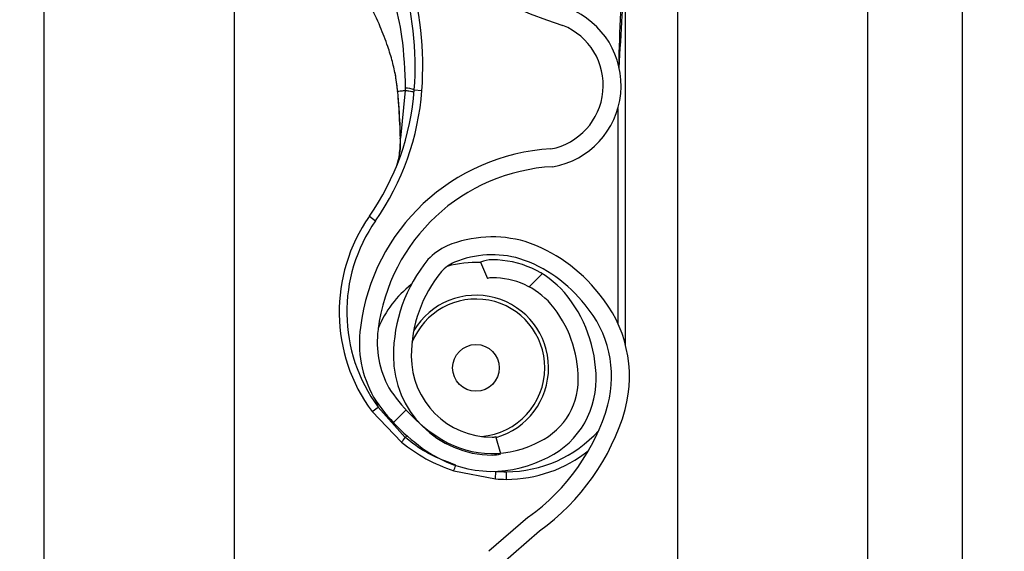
# Model space of a CAD drawing. Header units: inches. Extents: x 170 to 284, y 215 to 248.
# Tile 738 of 1056: x 235.429 to 235.5621, y 220.2492 to 220.321. Entities that reach past the tile are written whole.
import ezdxf

# ---------------------------------------------------------------- set-up
doc = ezdxf.new("R2010")
doc.units = ezdxf.units.IN
doc.header["$LTSCALE"] = 0.25
doc.header["$MEASUREMENT"] = 0
doc.layers.add('ANNOTATIONS', color=1, linetype='Continuous')
doc.layers.add('RH FRONT OF HOOD', color=7, linetype='Continuous')
doc.styles.add('ARIAL', font='arial.ttf', dxfattribs={"height": 0.09375})
doc.dimstyles.new('STANDARD$0', dxfattribs={"dimtxt": 0.09375, "dimasz": 0.09375, "dimexe": 0.03125, "dimexo": 0.046875, "dimgap": 0.09, "dimtad": 0, "dimtih": 1, "dimtoh": 1, "dimdec": 4, "dimzin": 0, "dimdsep": 46, "dimtxsty": 'ARIAL', "dimcen": 0.09, "dimadec": 0, "dimazin": 0, "dimtfac": 1, "dimtdec": 4, "dimtofl": 0, "dimtmove": 0, "dimatfit": 1, "dimfxl": 1, "dimtolj": 1, "dimtzin": 0, "dimarcsym": 0})

# ---------------------------------------------------------------- blocks, each defined once
blk = doc.blocks.new('*D85')
at = {"layer": 'ANNOTATIONS', "color": 0, "lineweight": -2, "transparency": 16777216}
for p, q in [((235.475871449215, 224.1544254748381), (236.9163148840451, 224.1544254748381)), ((236.8850648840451, 224.0606754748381), (236.8850648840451, 222.3404997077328)), ((236.8850648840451, 220.1854637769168), (236.8850648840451, 221.9056395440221)), ((236.1545398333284, 220.0917137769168), (236.9163148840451, 220.0917137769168))]:
    blk.add_line(p, q, dxfattribs=at)
at = {"layer": 'ANNOTATIONS', "color": 0, "transparency": 16777216}
for points in [[(236.8694398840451, 224.0606754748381), (236.9006898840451, 224.0606754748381), (236.8850648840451, 224.1544254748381)], [(236.8694398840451, 220.1854637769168), (236.9006898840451, 220.1854637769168), (236.8850648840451, 220.0917137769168)]]:
    blk.add_solid(points, dxfattribs=at)
at = {"layer": 'defpoints', "color": 0, "transparency": 16777216}
for p in [(235.428996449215, 224.1544254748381), (236.1076648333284, 220.0917137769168), (236.8850648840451, 220.0917137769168)]:
    blk.add_point(p, dxfattribs=at)
at = {"layer": 'ANNOTATIONS', "color": 0, "transparency": 16777216, "insert": (236.8850648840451, 222.1230696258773), "char_height": 0.09375, "attachment_point": 5, "style": 'ARIAL'}
blk.add_mtext('\\A1;OPENING\\PHEIGHT', dxfattribs=at)

msp = doc.modelspace()

# ---------------------------------------------------------------- hatches: boundary and pattern name
at = {"layer": 'RH FRONT OF HOOD'}
h = msp.add_hatch(dxfattribs=at)
h.set_pattern_fill('ANSI31', color=256, scale=0.34241245, angle=2.8e-322, style=0)
h.set_pattern_definition([(45, (225.4196035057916, 218.4993357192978), (-0.03026527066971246, 0.03026527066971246), [])])
edge = h.paths.add_edge_path(flags=0)
edge.add_arc((235.4928707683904, 220.2844270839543), 0.001712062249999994, 450.0000000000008, 472.2104203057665)
edge.add_line((235.4922235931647, 220.2860121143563), (235.4913110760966, 220.288247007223))
edge.add_arc((235.4928707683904, 220.2844270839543), 0.004126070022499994, 450, 472.2104203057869, ccw=False)
edge.add_arc((235.4928707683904, 220.2755243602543), 0.01302879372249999, 401.47616737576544, 450, ccw=False)
edge.add_arc((235.4886248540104, 220.2723741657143), 0.01830194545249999, 359.99999999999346, 400.061373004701, ccw=False)
edge.add_arc((235.4951649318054, 220.2723741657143), 0.01176186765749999, 292.1408576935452, 359.99999999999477, ccw=False)
edge.add_arc((235.4928707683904, 220.2756270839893), 0.01566536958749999, 235.2570680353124, 295.4307998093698, ccw=False)
edge.add_arc((235.4981096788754, 220.2837422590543), 0.02532140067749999, 212.8542481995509, 235.9809333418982, ccw=False)
edge.add_arc((235.4899602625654, 220.2773733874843), 0.01504902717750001, 172.1557183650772, 209.3146496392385, ccw=False)
edge.add_arc((235.5023898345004, 220.2760379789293), 0.02754708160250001, 453.3085031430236, 532.9325737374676, ccw=False)
edge.add_arc((235.4991369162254, 220.3121282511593), 0.008748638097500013, 280.9586189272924, 427.9414322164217)
edge.add_arc((235.5189966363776, 220.3744815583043), 0.05672062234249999, 179.5706357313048, 253.0098997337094, ccw=False)
edge.add_arc((235.6773283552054, 220.3756800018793), 0.2150521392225, 163.4260275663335, 180.2060536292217, ccw=False)
edge.add_arc((235.4985548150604, 220.4278294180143), 0.02884824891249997, 465.1588434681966, 521.4137567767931, ccw=False)
edge.add_arc((235.4812287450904, 220.4823757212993), 0.0284373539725, 290.1205938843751, 343.7190675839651)
edge.add_arc((235.4940692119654, 220.4781982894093), 0.01494630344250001, 345.2914408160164, 400.5471921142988)
edge.add_arc((235.4906450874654, 220.4763835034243), 0.0187470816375, 397.957874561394, 431.4396159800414)
edge.add_arc((235.4928707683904, 220.4812115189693), 0.0134739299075, 433.8775574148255, 472.2736457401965)
edge.add_arc((235.4903026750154, 220.4882309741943), 0.006011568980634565, 474.9825325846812, 495.7175736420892)
edge.add_arc((235.5000956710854, 220.4809718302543), 0.01816498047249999, 500.8992600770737, 539.999999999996)
edge.add_arc((235.4928707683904, 220.4809718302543), 0.01094007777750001, 539.9999999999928, 629.9999999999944)
edge.add_arc((235.4928707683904, 220.4718979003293), 0.001866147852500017, 269.9999999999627, 285.6422464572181)
edge.add_line((235.4933739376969, 220.4701008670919), (235.4940248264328, 220.4677762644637))
edge.add_arc((235.4928707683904, 220.4718979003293), 0.004280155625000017, 269.9999999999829, 285.642246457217, ccw=False)
edge.add_arc((235.4928707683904, 220.4809718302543), 0.01335408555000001, 179.9999999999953, 269.999999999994, ccw=False)
edge.add_arc((235.5000956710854, 220.4809718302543), 0.020578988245, 500.61135831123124, 539.9999999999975, ccw=False)
edge.add_arc((235.4903026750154, 220.4882309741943), 0.008425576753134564, 474.5776671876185, 496.4997109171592, ccw=False)
edge.add_arc((235.4928707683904, 220.4812115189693), 0.01588793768, 433.69030225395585, 472.47058069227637, ccw=False)
edge.add_arc((235.4906450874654, 220.4763835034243), 0.02116108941, 398.1045307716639, 431.5771717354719, ccw=False)
edge.add_arc((235.4940692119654, 220.4781982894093), 0.01736031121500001, 345.18024813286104, 400.3658533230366, ccw=False)
edge.add_arc((235.4812287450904, 220.4823757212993), 0.030851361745, 289.91815728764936, 343.77953759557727, ccw=False)
edge.add_arc((235.4985548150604, 220.4278294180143), 0.02643424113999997, 464.9417095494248, 521.3236131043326)
edge.add_arc((235.6773283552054, 220.3756800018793), 0.21263813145, 523.4376684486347, 540.2096895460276)
edge.add_arc((235.5189966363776, 220.3744815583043), 0.05430661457, 539.5566266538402, 613.1145348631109)
edge.add_arc((235.4991369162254, 220.3121282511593), 0.01116264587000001, 280.0610388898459, 428.5290871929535, ccw=False)
edge.add_arc((235.5023898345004, 220.2760379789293), 0.02513307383, 452.9714001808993, 532.9706577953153)
edge.add_arc((235.4899602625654, 220.2773733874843), 0.01263501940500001, 532.0830472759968, 568.9826967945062)
edge.add_arc((235.4981096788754, 220.2837422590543), 0.022907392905, 213.0443063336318, 236.0197152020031)
edge.add_arc((235.4928707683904, 220.2756270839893), 0.01325136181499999, 235.1922404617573, 295.7352497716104)
edge.add_arc((235.4951649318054, 220.2723741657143), 0.009347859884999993, 291.7225241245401, 359.9999999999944)
edge.add_arc((235.4886248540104, 220.2723741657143), 0.01588793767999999, 359.9999999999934, 399.952178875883)
edge.add_arc((235.4928707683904, 220.2755243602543), 0.01061478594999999, 401.6345013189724, 450.0000000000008)
h = msp.add_hatch(dxfattribs=at)
h.set_pattern_fill('ANSI32', color=256, scale=0.34241245, angle=2.8e-322, style=0)
h.set_pattern_definition([(45, (225.4196035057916, 218.4993357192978), (-0.09079581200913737, 0.09079581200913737), []), (45, (225.4801340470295, 218.4993357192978), (-0.09079581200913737, 0.09079581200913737), [])])
edge = h.paths.add_edge_path(flags=0)
edge.add_arc((235.4928707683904, 220.2757640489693), 0.01588793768, 433.69030225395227, 472.4705806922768, ccw=False)
edge.add_arc((235.4906450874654, 220.2709360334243), 0.02116108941, 398.1045307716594, 431.5771717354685, ccw=False)
edge.add_arc((235.4940692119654, 220.2727508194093), 0.01736031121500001, 345.18024813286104, 400.3658533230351, ccw=False)
edge.add_arc((235.4812287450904, 220.2769282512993), 0.030851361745, 305.83030380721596, 343.77953759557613, ccw=False)
edge.add_line((235.4992887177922, 220.2519153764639), (235.4940036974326, 220.2473327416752))
edge.add_arc((235.4993770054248, 220.241135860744), 0.008202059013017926, 490.9285193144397, 540.0000000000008)
edge.add_line((235.4911749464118, 220.241135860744), (235.4911749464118, 220.1328032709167))
edge.add_line((235.4911749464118, 220.1328032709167), (235.4887549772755, 220.1328032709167))
edge.add_line((235.4887549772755, 220.1328032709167), (235.4887549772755, 220.241135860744))
edge.add_arc((235.4993770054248, 220.241135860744), 0.01062202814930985, 490.9285193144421, 540, ccw=False)
edge.add_line((235.4924183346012, 220.2491610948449), (235.4977033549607, 220.2537437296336))
edge.add_line((235.4977033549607, 220.2537437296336), (235.4978013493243, 220.2538191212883))
edge.add_arc((235.4812287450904, 220.2769282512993), 0.0284373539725, 305.6460216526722, 343.7190675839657)
edge.add_arc((235.4940692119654, 220.2727508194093), 0.01494630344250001, 345.2914408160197, 400.5471921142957)
edge.add_arc((235.4906450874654, 220.2709360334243), 0.0187470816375, 397.9578745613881, 431.4396159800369)
edge.add_arc((235.4928707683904, 220.2757640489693), 0.0134739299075, 433.8775574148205, 472.2736457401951)
edge.add_arc((235.4903026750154, 220.2827835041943), 0.006011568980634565, 474.9825325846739, 495.7175736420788)
edge.add_arc((235.5000956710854, 220.2755243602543), 0.01816498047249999, 500.8992600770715, 540.0000000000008)
edge.add_arc((235.4928707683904, 220.2755243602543), 0.01094007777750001, 180, 270)
edge.add_arc((235.4928707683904, 220.2664504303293), 0.001866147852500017, 270, 285.642246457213)
edge.add_line((235.4933739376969, 220.2646533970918), (235.4940248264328, 220.2623287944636))
edge.add_arc((235.4928707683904, 220.2664504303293), 0.004280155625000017, 269.9999999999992, 285.6422464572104, ccw=False)
edge.add_arc((235.4928707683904, 220.2755243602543), 0.01335408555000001, 179.9999999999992, 269.9999999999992, ccw=False)
edge.add_arc((235.5000956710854, 220.2755243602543), 0.020578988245, 500.6113583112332, 540, ccw=False)
edge.add_arc((235.4903026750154, 220.2827835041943), 0.008425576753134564, 474.5776671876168, 496.4997109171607, ccw=False)

# ---------------------------------------------------------------- linework, layer by layer
for p, q in [((235.5564384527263, 220.1392235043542), (235.5564384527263, 224.3919861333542)), ((235.5179170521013, 224.3444764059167), (235.5179170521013, 220.1798849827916)), ((235.5435979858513, 224.3444764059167), (235.5435979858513, 220.1392235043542)), ((235.5564384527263, 220.1392235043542), (235.5564384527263, 224.3444764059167)), ((235.4323139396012, 220.1392235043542), (235.4323139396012, 224.2497177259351)), ((235.4579948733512, 220.3691104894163), (235.4579948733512, 220.1392235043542)), ((235.5108807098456, 220.2770814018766), (235.5108807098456, 220.3295036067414)), ((235.4797133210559, 220.3138543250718), (235.4800781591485, 220.3112752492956)), ((235.4823430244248, 220.3115182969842), (235.4833674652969, 220.311442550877)), ((235.4801201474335, 220.3111229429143), (235.4801061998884, 220.3112902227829)), ((235.4811213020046, 220.3114191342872), (235.480471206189, 220.3049851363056)), ((235.5098534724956, 220.3090041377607), (235.5098534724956, 220.2799783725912)), ((235.476262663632, 220.2944301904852), (235.4771046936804, 220.293841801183)), ((235.4913110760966, 220.288247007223), (235.4922235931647, 220.2860121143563)), ((235.4771110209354, 220.269592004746), (235.4774520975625, 220.2686466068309)), ((235.4766266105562, 220.2680352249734), (235.4774520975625, 220.2686466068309)), ((235.4766266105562, 220.2680352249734), (235.4806049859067, 220.2638905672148)), ((235.4811113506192, 220.2645544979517), (235.4774520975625, 220.2686466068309)), ((235.4811113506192, 220.2645544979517), (235.4813350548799, 220.2647742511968)), ((235.4940248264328, 220.2623287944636), (235.4933739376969, 220.2646533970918)), ((235.4876723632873, 220.2600356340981), (235.4933109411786, 220.2589346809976)), ((235.4933109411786, 220.2589346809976), (235.4933780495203, 220.2599597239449)), ((235.4947873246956, 220.2588864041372), (235.4947873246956, 220.2599136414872)), ((235.4977033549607, 220.2537437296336), (235.4924183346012, 220.2491610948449)), ((235.4978013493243, 220.2538191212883), (235.4977033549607, 220.2537437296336)), ((235.4940036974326, 220.2473327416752), (235.4992887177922, 220.2519153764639))]:
    msp.add_line(p, q, dxfattribs=at)
at = {"layer": 'RH FRONT OF HOOD', "flags": 128}
msp.add_lwpolyline([(235.4804376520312, 220.3049164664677), (235.4804098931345, 220.3049240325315), (235.4803908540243, 220.3049323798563), (235.4803810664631, 220.3049412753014), (235.4803808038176, 220.3049504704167), (235.4803900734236, 220.3049597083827), (235.4804086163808, 220.3049687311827), (235.4804359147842, 220.30497728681), (235.480471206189, 220.3049851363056)], dxfattribs=at)
at = {"layer": 'RH FRONT OF HOOD'}
msp.add_circle((235.4906783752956, 220.2739525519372), 0.00315523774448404, dxfattribs=at)
for centre, radius, start, end in [((235.5189966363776, 220.3744815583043), 0.05672062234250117, 179.5706357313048, 253.009899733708), ((235.4393165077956, 220.3146996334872), 0.04417120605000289, 355.7713036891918, 16.94846748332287), ((235.4393165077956, 220.3146996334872), 0.04314396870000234, 355.771303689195, 16.94846748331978), ((235.4991369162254, 220.3121282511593), 0.01116264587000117, 280.0610388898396, 68.52908719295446), ((235.4991369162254, 220.3121282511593), 0.008748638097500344, 280.9586189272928, 67.94143221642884), ((235.448194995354, 220.3140431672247), 0.03424124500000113, 325.0551237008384, 355.771303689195), ((235.4810641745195, 220.3082593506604), 0.003500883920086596, 68.57435782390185, 89.04261803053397), ((235.448194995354, 220.3140431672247), 0.03526848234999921, 325.055123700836, 355.7713036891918), ((235.4801298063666, 220.3109451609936), 0.0001780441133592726, 93.10983558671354, 110.0707638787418), ((235.4800831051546, 220.3111422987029), 3.319259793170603e-05, 244.288931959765, 282.2874080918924), ((235.5023898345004, 220.2760379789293), 0.02754708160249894, 93.3085031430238, 172.9325737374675), ((235.5023898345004, 220.2760379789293), 0.02513307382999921, 92.9714001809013, 172.9706577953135), ((235.4947873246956, 220.2814856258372), 0.02259922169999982, 145.0551237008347, 216.5248216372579), ((235.4947873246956, 220.2814856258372), 0.02157198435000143, 145.0551237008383, 216.5248216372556), ((235.4928707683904, 220.2757640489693), 0.01588793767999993, 73.69030225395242, 112.4705806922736), ((235.4903026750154, 220.2827835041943), 0.008425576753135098, 114.5776671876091, 136.4997109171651), ((235.4906450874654, 220.2709360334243), 0.02116108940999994, 38.10453077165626, 71.57717173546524), ((235.4928707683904, 220.2757640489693), 0.01347392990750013, 73.87755741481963, 112.2736457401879), ((235.5000956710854, 220.2755243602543), 0.02057898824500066, 140.6113583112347, 180), ((235.4903026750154, 220.2827835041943), 0.006011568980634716, 114.9825325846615, 135.7175736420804), ((235.4906783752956, 220.2739525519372), 0.0142508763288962, 87.35889654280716, 105.8277214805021), ((235.4928707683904, 220.2844270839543), 0.00412607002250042, 90, 112.2104203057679), ((235.4928707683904, 220.2755243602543), 0.01302879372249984, 41.47616737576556, 90), ((235.4906450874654, 220.2709360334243), 0.01874708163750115, 37.957874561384, 71.43961598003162), ((235.5000956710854, 220.2755243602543), 0.01816498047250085, 140.8992600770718, 180), ((235.4906783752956, 220.2739525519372), 0.01425087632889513, 127.8333931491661, 157.9527497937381), ((235.4928707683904, 220.2844270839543), 0.001712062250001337, 90, 112.2104203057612), ((235.4928707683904, 220.2755243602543), 0.01061478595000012, 41.63450131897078, 90), ((235.4906783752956, 220.2739525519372), 0.009810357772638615, 286.1585342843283, 149.0324419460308), ((235.4886248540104, 220.2723741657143), 0.01830194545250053, 359.9999999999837, 40.06137300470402), ((235.4940692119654, 220.2727508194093), 0.01736031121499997, 345.180248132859, 40.3658533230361), ((235.4906783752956, 220.2739525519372), 0.009303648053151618, 0, 158.4588253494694), ((235.4886248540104, 220.2723741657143), 0.01588793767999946, 359.9999999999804, 39.95217887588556), ((235.4940692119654, 220.2727508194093), 0.01494630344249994, 345.2914408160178, 40.54719211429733), ((235.4899602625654, 220.2773733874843), 0.01504902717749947, 172.1557183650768, 209.3146496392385), ((235.4899602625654, 220.2773733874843), 0.01263501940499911, 172.0830472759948, 208.9826967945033), ((235.4928707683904, 220.2755243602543), 0.0133540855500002, 180, 270), ((235.4928707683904, 220.2755243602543), 0.01094007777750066, 180, 270), ((235.4906783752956, 220.2739525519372), 0.009303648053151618, 274.6412262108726, 0), ((235.4951649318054, 220.2723741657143), 0.009347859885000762, 291.7225241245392, 359.999999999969), ((235.4951649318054, 220.2723741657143), 0.01176186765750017, 292.1408576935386, 359.9999999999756), ((235.4981096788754, 220.2837422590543), 0.02290739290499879, 213.044306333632, 236.0197152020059), ((235.4981096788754, 220.2837422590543), 0.02532140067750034, 212.8542481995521, 235.9809333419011), ((235.4812287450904, 220.2769282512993), 0.02843735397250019, 305.6460216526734, 343.7190675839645), ((235.4812287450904, 220.2769282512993), 0.03085136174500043, 305.8303038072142, 343.7795375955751), ((235.4947873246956, 220.2766918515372), 0.01677821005, 269.9999999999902, 317.9734601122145), ((235.4877853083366, 220.2589393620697), 0.008721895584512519, 139.9244128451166, 145.4117204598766), ((235.4928707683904, 220.2756270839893), 0.01325136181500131, 235.1922404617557, 295.7352497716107), ((235.4928707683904, 220.2664504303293), 0.001866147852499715, 270, 285.6422464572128), ((235.4928707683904, 220.2756270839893), 0.0156653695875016, 235.2570680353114, 295.4307998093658), ((235.4928707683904, 220.2664504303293), 0.004280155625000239, 270, 285.6422464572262), ((235.4947873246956, 220.2766918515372), 0.01780544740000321, 269.9999999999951, 308.592188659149), ((235.4800768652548, 220.2632091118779), 0.008231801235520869, 337.3243224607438, 342.6867957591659), ((235.4947873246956, 220.2814856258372), 0.0215719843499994, 266.2542590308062, 269.9999999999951), ((235.4947873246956, 220.2814856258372), 0.02259922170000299, 266.2542590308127, 270)]:
    msp.add_arc(centre, radius, start, end, dxfattribs=at)
for points, knots in [([(235.5100364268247, 220.3144826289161), (235.5101730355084, 220.3168438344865), (235.510379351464, 220.320409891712), (235.5106239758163, 220.3246272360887), (235.5107572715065, 220.3268374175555), (235.5108247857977, 220.32803788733), (235.5108516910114, 220.3286956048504), (235.5108646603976, 220.3290586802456), (235.5108712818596, 220.3292591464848), (235.5108748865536, 220.3293702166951), (235.5108770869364, 220.3294363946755), (235.5108784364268, 220.3294747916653), (235.5108793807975, 220.3294982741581), (235.5108799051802, 220.3295092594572), (235.5108802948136, 220.329514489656), (235.5108805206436, 220.3295150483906), (235.5108806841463, 220.3295117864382), (235.5108806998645, 220.3295067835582), (235.5108807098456, 220.3295036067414)], [0, 0, 0, 0, 0.4681368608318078, 0.7070129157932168, 0.8371325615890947, 0.9079072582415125, 0.9470740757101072, 0.9687898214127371, 0.9808770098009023, 0.987667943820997, 0.9915546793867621, 0.9947708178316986, 0.9959953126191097, 0.9972287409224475, 0.9978484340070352, 0.9984730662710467, 0.9990304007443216, 0.9999999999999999, 0.9999999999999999, 0.9999999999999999, 0.9999999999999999]), ([(235.4790294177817, 220.3253278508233), (235.4790294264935, 220.3253278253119), (235.479215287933, 220.3247835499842), (235.4798887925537, 220.3226246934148), (235.4808758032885, 220.3181169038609), (235.4810320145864, 220.3140942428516), (235.4811226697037, 220.3117597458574)], [0, 0, 0, 0, 5.869764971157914e-06, 0.1252288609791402, 0.4923383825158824, 1, 1, 1, 1]), ([(235.5103363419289, 220.3245975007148), (235.5102929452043, 220.3237229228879), (235.5101287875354, 220.3204146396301), (235.5100294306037, 220.3171036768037), (235.5099563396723, 220.314668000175)], [0, 0, 0, 0, 0.2643600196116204, 1, 1, 1, 1]), ([(235.4801061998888, 220.311290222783), (235.4800249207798, 220.3119847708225), (235.479864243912, 220.3133577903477), (235.4793893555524, 220.3153898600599), (235.4787046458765, 220.3176335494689), (235.4776923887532, 220.3202374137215), (235.4768279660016, 220.3220731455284), (235.4763571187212, 220.3230730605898)], [0, 0, 0, 0, 0.1627420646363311, 0.3217171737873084, 0.4905672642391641, 0.7225142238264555, 0.9999999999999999, 0.9999999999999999, 0.9999999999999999, 0.9999999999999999]), ([(235.4811226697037, 220.3117597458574), (235.4811224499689, 220.311646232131), (235.4811222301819, 220.3115326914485), (235.4811213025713, 220.3114191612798), (235.4811213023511, 220.3114191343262)], [0, 0, 0, 0, 0.9997625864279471, 1, 1, 1, 1]), ([(235.4800781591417, 220.3112752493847), (235.480070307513, 220.3112755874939), (235.4800543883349, 220.3112762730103), (235.4800535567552, 220.3112795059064), (235.4800690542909, 220.3112841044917), (235.4800939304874, 220.3112882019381), (235.4801061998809, 220.3112902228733)], [0, 0, 0, 0, 0.2466091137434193, 0.5000000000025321, 0.7533908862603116, 1, 1, 1, 1]), ([(235.4800901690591, 220.3111098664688), (235.4801497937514, 220.3103887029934), (235.4803211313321, 220.3083163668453), (235.4803916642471, 220.3062583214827), (235.4804376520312, 220.3049164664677)], [0, 0, 0, 0, 0.3479954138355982, 1, 1, 1, 1]), ([(235.4811213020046, 220.3114191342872), (235.4810668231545, 220.3114129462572), (235.480814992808, 220.3113843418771), (235.4804502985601, 220.3113396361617), (235.4802100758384, 220.3113051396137), (235.4801061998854, 220.3112902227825)], [0, 0, 0, 0, 0.1354579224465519, 0.6261588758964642, 1, 1, 1, 1]), ([(235.480471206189, 220.3049851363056), (235.4804178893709, 220.3063150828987), (235.4803362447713, 220.3083516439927), (235.4801758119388, 220.3104090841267), (235.4801201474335, 220.3111229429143)], [0, 0, 0, 0, 0.6530354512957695, 1, 1, 1, 1]), ([(235.4799721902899, 220.3012888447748), (235.4800438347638, 220.3015164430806), (235.480307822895, 220.3023550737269), (235.4804402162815, 220.303692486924), (235.4804646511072, 220.3047117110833), (235.480471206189, 220.3049851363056)], [0, 0, 0, 0, 0.2141804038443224, 0.7891897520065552, 1, 1, 1, 1]), ([(235.4804376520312, 220.3049164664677), (235.4804429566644, 220.3046355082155), (235.4804593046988, 220.3037696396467), (235.4803390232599, 220.302956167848), (235.4802577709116, 220.3024066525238)], [0, 0, 0, 0, 0.3244814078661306, 0.9999999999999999, 0.9999999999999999, 0.9999999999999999, 0.9999999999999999]), ([(235.4806049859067, 220.2638905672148), (235.4816778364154, 220.2631018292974), (235.4838591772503, 220.2614981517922), (235.4863875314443, 220.260528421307), (235.4876723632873, 220.2600356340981)], [0, 0, 0, 0, 0.4918307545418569, 1, 1, 1, 1]), ([(235.4879564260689, 220.2608208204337), (235.4869478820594, 220.261184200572), (235.4849015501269, 220.261921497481), (235.4826565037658, 220.2633059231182), (235.4814557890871, 220.2642761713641), (235.4811113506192, 220.2645544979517)], [0, 0, 0, 0, 0.4093476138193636, 0.8305647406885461, 1, 1, 1, 1])]:
    msp.add_open_spline(points, degree=3, knots=knots, dxfattribs=at)
msp.add_open_spline([(235.4823141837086, 220.311154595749), (235.4822997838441, 220.3111719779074), (235.482270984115, 220.3112067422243), (235.4820221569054, 220.3112731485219), (235.4816462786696, 220.3113452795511), (235.4812962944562, 220.3113945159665), (235.4811213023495, 220.3114191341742)], degree=3, dxfattribs=at)

# ---------------------------------------------------------------- dimensions: what is measured, and where the dimension line sits
at = {"layer": 'ANNOTATIONS'}
dim = msp.add_linear_dim(base=(236.8850648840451, 220.0917137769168), p1=(235.4289964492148, 224.154425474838), p2=(236.1076648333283, 220.0917137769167), angle=90, text='OPENING\\PHEIGHT', dimstyle='STANDARD$0', dxfattribs=at)
dim.commit()
dim.dimension.update_dxf_attribs({"geometry": '*D85', "text_midpoint": (236.8850648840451, 222.1230696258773)})

doc.saveas('drawing.dxf')
